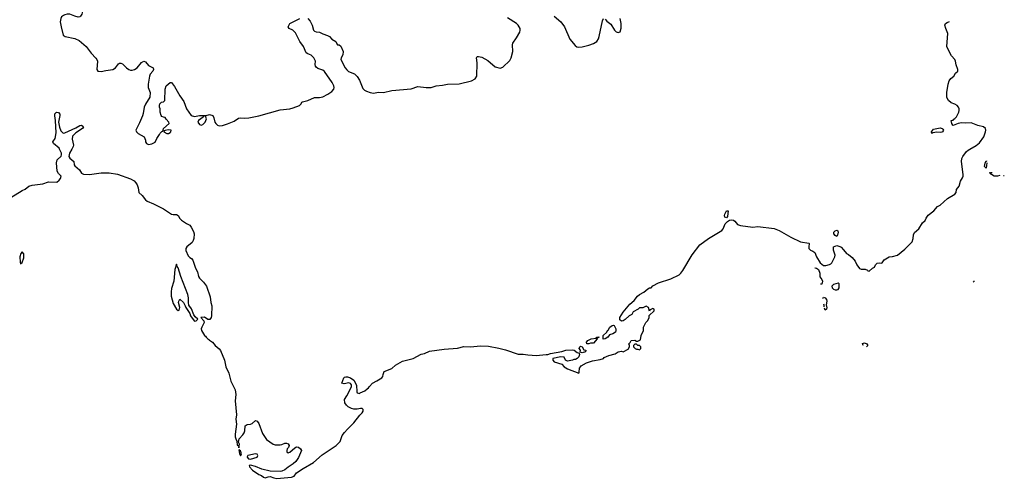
# Model space of a CAD drawing. Header units: inches. Extents: x 1771504 to 1971212, y 471788 to 643615.
# Tile 549 of 587: x 1959219 to 1971212, y 515990 to 521576. Entities that reach past the tile are written whole.
import ezdxf

# ---------------------------------------------------------------- set-up
doc = ezdxf.new("R2010")
doc.units = ezdxf.units.IN
doc.header["$MEASUREMENT"] = 0
for name, color, linetype in [('B9551', 7, 'Continuous'), ('B9552', 7, 'Continuous'), ('B9561', 7, 'Continuous'), ('B9562', 7, 'Continuous'), ('B9571', 7, 'Continuous'), ('B9572', 7, 'Continuous')]:
    doc.layers.add(name, color=color, linetype=linetype)

msp = doc.modelspace()

# ---------------------------------------------------------------- linework, layer by layer
at = {"layer": 'B9551', "color": 5, "elevation": 180}
for points in [[(1959110, 519409), (1959250, 519496), (1959286, 519514), (1959330, 519548), (1959370, 519562), (1959503, 519577), (1959570, 519600), (1959670, 519597), (1959700, 519620), (1959717, 519643), (1959723, 519670), (1959690, 519702), (1959676, 519730), (1959666, 519834), (1959674, 519870), (1959724, 519916), (1959730, 519930), (1959727, 519950), (1959703, 520000)], [(1959853, 520000), (1959826, 519950), (1959818, 519910), (1959828, 519888), (1959877, 519850), (1959883, 519810), (1959890, 519797), (1959948, 519748), (1959970, 519708), (1959996, 519696), (1960000, 519695)]]:
    msp.add_lwpolyline(points, dxfattribs=at)
msp.add_lwpolyline([(1959250, 518748), (1959232, 518730), (1959221, 518690), (1959223, 518623), (1959230, 518602), (1959250, 518618), (1959270, 518674), (1959270, 518726)], close=True, dxfattribs=at)
at = {"layer": 'B9552', "color": 5}
for points, elevation in [([(1960000, 521722), (1959991, 521710), (1959976, 521644), (1959960, 521620), (1959950, 521612), (1959930, 521609), (1959890, 521618), (1959830, 521643), (1959797, 521643), (1959770, 521637), (1959751, 521629), (1959730, 521610), (1959720, 521590), (1959714, 521550), (1959724, 521490), (1959750, 521389), (1959775, 521370), (1959890, 521348), (1959943, 521323), (1960000, 521273)], 220), ([(1959703, 520000), (1959698, 520010), (1959631, 520070), (1959621, 520090), (1959651, 520130), (1959663, 520197), (1959655, 520350), (1959646, 520406), (1959649, 520430), (1959669, 520451), (1959690, 520446), (1959707, 520427), (1959707, 520410), (1959692, 520330), (1959706, 520266), (1959722, 520222), (1959750, 520194), (1959770, 520199), (1959902, 520258), (1959950, 520286), (1959970, 520290), (1959990, 520279), (1959996, 520270), (1959986, 520250), (1959902, 520198), (1959863, 520157), (1959858, 520122), (1959875, 520050), (1959869, 520030), (1959853, 520000)], 180)]:
    msp.add_lwpolyline(points, dxfattribs=dict(at, elevation=elevation))
at = {"layer": 'B9561', "color": 5}
for points, elevation in [([(1960000, 519695), (1960070, 519690), (1960210, 519710), (1960309, 519711), (1960410, 519694), (1960570, 519638), (1960613, 519613), (1960635, 519590), (1960650, 519564), (1960662, 519530), (1960671, 519471), (1960710, 519435), (1960750, 519381), (1960770, 519366), (1960850, 519334), (1960970, 519272), (1961067, 519207), (1961090, 519203), (1961130, 519205), (1961150, 519190), (1961170, 519155), (1961190, 519135), (1961250, 519093), (1961292, 519072), (1961309, 519049), (1961336, 518996), (1961344, 518970), (1961340, 518910), (1961333, 518887), (1961318, 518862), (1961256, 518810), (1961244, 518790), (1961244, 518764), (1961270, 518702), (1961290, 518679), (1961310, 518666), (1961328, 518648), (1961361, 518550), (1961386, 518506), (1961398, 518450), (1961408, 518428), (1961459, 518379), (1961493, 518330), (1961540, 518200), (1961547, 518130), (1961560, 518090), (1961557, 517970), (1961550, 517949), (1961534, 517926), (1961510, 517926), (1961470, 517952), (1961426, 517950), (1961463, 517910), (1961466, 517890), (1961459, 517870), (1961436, 517830), (1961431, 517810), (1961435, 517790), (1961470, 517731), (1961482, 517722), (1961490, 517708), (1961510, 517688), (1961523, 517683), (1961530, 517671), (1961568, 517648), (1961602, 517610), (1961650, 517569), (1961667, 517547), (1961714, 517430), (1961730, 517349), (1961767, 517270), (1961790, 517175), (1961844, 517070), (1961851, 517010), (1961844, 516936), (1961858, 516762), (1961852, 516710), (1961861, 516650), (1961844, 516530), (1961844, 516496), (1961850, 516471), (1961864, 516444), (1961870, 516395), (1961885, 516385), (1961890, 516362), (1961895, 516405), (1961884, 516430), (1961887, 516450), (1961894, 516470), (1961939, 516521), (1961954, 516546), (1961963, 516570), (1961964, 516630), (1961990, 516647), (1962030, 516650), (1962050, 516657), (1962090, 516694), (1962110, 516688), (1962130, 516658), (1962178, 516538), (1962224, 516464), (1962306, 516406), (1962330, 516398), (1962390, 516399), (1962410, 516402), (1962450, 516420), (1962470, 516419), (1962490, 516410), (1962503, 516390), (1962493, 516367), (1962477, 516350), (1962471, 516330), (1962473, 516313), (1962490, 516302), (1962510, 516308), (1962570, 516363), (1962590, 516373), (1962613, 516370), (1962638, 516350), (1962650, 516330), (1962616, 516244), (1962583, 516197), (1962552, 516168), (1962490, 516128), (1962450, 516093), (1962410, 516076), (1962390, 516073), (1962270, 516076), (1962170, 516101), (1962090, 516136), (1962030, 516152), (1962013, 516147), (1962017, 516130), (1962053, 516090), (1962130, 516035), (1962165, 516025), (1962190, 516006), (1962210, 515998), (1962246, 516010), (1962270, 516011), (1962315, 515995), (1962350, 515990), (1962530, 516004), (1962563, 516017), (1962590, 516057), (1962670, 516110), (1962796, 516184), (1962905, 516275), (1963074, 516390), (1963121, 516439), (1963146, 516510), (1963176, 516550), (1963210, 516590), (1963290, 516665), (1963361, 516759), (1963390, 516788), (1963401, 516810), (1963401, 516821), (1963401, 516830), (1963390, 516840), (1963370, 516840), (1963329, 516831), (1963290, 516832), (1963260, 516840), (1963220, 516860), (1963200, 516880), (1963181, 516910), (1963174, 516950), (1963204, 516996), (1963252, 517090), (1963260, 517110), (1963259, 517130), (1963247, 517147), (1963230, 517155), (1963170, 517140), (1963144, 517150), (1963167, 517213), (1963177, 517223), (1963190, 517227), (1963210, 517225), (1963250, 517213), (1963290, 517186), (1963323, 517123), (1963324, 517044), (1963331, 517031), (1963358, 517022), (1963366, 517030), (1963423, 517057), (1963450, 517082), (1963469, 517091), (1963478, 517110), (1963515, 517150), (1963570, 517176), (1963630, 517216), (1963644, 517230), (1963645, 517255), (1963659, 517290), (1963750, 517328), (1963797, 517370), (1963882, 517418), (1964010, 517450), (1964110, 517501), (1964150, 517510), (1964210, 517537), (1964390, 517562), (1964550, 517577), (1964630, 517595), (1964710, 517590), (1964830, 517603), (1964930, 517598), (1965056, 517576), (1965135, 517555), (1965290, 517504), (1965350, 517504), (1965410, 517493), (1965512, 517488), (1965551, 517489), (1965630, 517500), (1965650, 517499), (1965686, 517510), (1965824, 517536), (1965870, 517550), (1965950, 517556), (1965973, 517553), (1966010, 517522), (1966034, 517514), (1966038, 517498), (1966030, 517468), (1966010, 517448), (1965990, 517438), (1965970, 517438), (1965951, 517429), (1965890, 517418), (1965866, 517430), (1965850, 517466), (1965810, 517468), (1965714, 517450), (1965711, 517430), (1965730, 517409), (1965822, 517382), (1965851, 517350), (1965890, 517322), (1966030, 517272), (1966035, 517285), (1966038, 517330), (1966050, 517350), (1966059, 517361), (1966124, 517396), (1966197, 517423), (1966290, 517436), (1966328, 517450), (1966339, 517460), (1966395, 517485), (1966470, 517508), (1966510, 517531), (1966550, 517538), (1966570, 517532), (1966630, 517562), (1966648, 517590), (1966648, 517610), (1966638, 517630), (1966655, 517645), (1966668, 517670), (1966710, 517672), (1966730, 517662), (1966750, 517662), (1966782, 517678), (1966788, 517728), (1966818, 517790), (1966818, 517830), (1966846, 517890), (1966870, 517914), (1966888, 517950), (1966888, 517972), (1966946, 518030), (1966946, 518050), (1966930, 518058), (1966898, 518042), (1966890, 518026), (1966878, 518070), (1966850, 518088), (1966810, 518068), (1966770, 518066), (1966754, 518050), (1966690, 518018), (1966673, 517987), (1966642, 517970), (1966595, 517925), (1966570, 517909), (1966550, 517904), (1966530, 517922), (1966530, 517950), (1966570, 518013), (1966650, 518110), (1966702, 518158), (1966746, 518210), (1966770, 518230), (1966822, 518258), (1966870, 518299), (1966890, 518311), (1966909, 518311), (1966930, 518336), (1967001, 518370), (1967150, 518418), (1967251, 518470), (1967271, 518489), (1967297, 518523), (1967408, 518712), (1967505, 518835), (1967607, 518913), (1967771, 519010), (1967787, 519030), (1967812, 519090), (1967840, 519120), (1967865, 519135), (1967890, 519138), (1967914, 519134), (1967930, 519123), (1967963, 519083), (1967998, 519070), (1968150, 519048), (1968210, 519056), (1968410, 519032), (1968469, 519009), (1968610, 518926), (1968730, 518870), (1968830, 518855), (1968836, 518850), (1968829, 518811), (1968832, 518790), (1968850, 518768), (1968879, 518759), (1968902, 518742), (1968924, 518690), (1968970, 518614), (1969010, 518584), (1969037, 518583), (1969084, 518596), (1969098, 518602), (1969110, 518616), (1969148, 518690), (1969150, 518710), (1969130, 518770), (1969132, 518808), (1969170, 518824), (1969210, 518815), (1969225, 518805), (1969255, 518775), (1969290, 518730), (1969315, 518715), (1969359, 518679), (1969395, 518635), (1969414, 518590), (1969450, 518547), (1969470, 518538), (1969517, 518537), (1969545, 518525), (1969550, 518518), (1969566, 518514), (1969608, 518550), (1969630, 518562), (1969641, 518590), (1969662, 518610), (1969690, 518614), (1969710, 518611), (1969724, 518616), (1969749, 518650), (1969810, 518686), (1969850, 518691), (1969912, 518708), (1970000, 518783)], 180), ([(1968904, 518554), (1968910, 518554), (1968925, 518550), (1968950, 518534), (1968963, 518490), (1968963, 518443), (1968990, 518413), (1968998, 518390), (1968990, 518355), (1968971, 518354)], 160), ([(1969000, 518181), (1969010, 518197), (1969030, 518190), (1969045, 518170), (1969049, 518150), (1969043, 518103), (1969052, 518068), (1969045, 518050), (1969030, 518039)], 160), ([(1969018, 518079), (1969019, 518099), (1969012, 518112)], 160), ([(1969030, 518039), (1969021, 518062)], 160), ([(1969494, 517609), (1969493, 517610), (1969486, 517634), (1969510, 517642), (1969537, 517630), (1969548, 517610), (1969532, 517593)], 160)]:
    msp.add_lwpolyline(points, dxfattribs=dict(at, elevation=elevation))
at = {"layer": 'B9561', "color": 5, "elevation": 180}
for points in [[(1967830, 519162), (1967808, 519170), (1967804, 519190), (1967808, 519208), (1967830, 519250), (1967850, 519250), (1967841, 519179)], [(1969170, 518935), (1969150, 518946), (1969135, 518970), (1969135, 518990), (1969150, 519005), (1969173, 519013), (1969185, 519005), (1969187, 518990), (1969179, 518950)], [(1961130, 518598), (1961110, 518535), (1961096, 518390), (1961070, 518302), (1961063, 518263), (1961066, 518210), (1961090, 518118), (1961130, 518052), (1961150, 518034), (1961162, 518038), (1961168, 518070), (1961155, 518130), (1961158, 518150), (1961170, 518172), (1961216, 518130), (1961236, 518090), (1961241, 518070), (1961290, 517998), (1961301, 517970), (1961346, 517910), (1961350, 517906), (1961370, 517909), (1961387, 517930), (1961357, 517957), (1961342, 517982), (1961310, 518056), (1961281, 518101), (1961275, 518130), (1961275, 518190), (1961266, 518230), (1961181, 518450), (1961150, 518556), (1961138, 518570)], [(1969190, 518369), (1969133, 518350), (1969112, 518330), (1969117, 518310), (1969130, 518296), (1969150, 518287), (1969170, 518285), (1969190, 518290), (1969202, 518310), (1969202, 518342), (1969199, 518359)], [(1966327, 517687), (1966326, 517730), (1966369, 517771), (1966378, 517790), (1966386, 517794), (1966409, 517830), (1966435, 517850), (1966450, 517855), (1966461, 517850), (1966479, 517810), (1966481, 517790), (1966476, 517770), (1966442, 517750), (1966403, 517737), (1966382, 517710), (1966350, 517688)], [(1966150, 517628), (1966128, 517628), (1966123, 517643), (1966124, 517650), (1966141, 517670), (1966178, 517690), (1966242, 517698), (1966250, 517711), (1966273, 517713), (1966273, 517707), (1966258, 517702), (1966254, 517690), (1966210, 517638), (1966170, 517635)], [(1966730, 517626), (1966710, 517626), (1966694, 517610), (1966694, 517590), (1966714, 517570), (1966730, 517562), (1966750, 517562), (1966770, 517554), (1966786, 517570), (1966786, 517590), (1966770, 517606), (1966748, 517608)], [(1966070, 517518), (1966046, 517526), (1966048, 517550), (1966035, 517570), (1966042, 517590), (1966050, 517598), (1966071, 517591), (1966090, 517554), (1966114, 517550), (1966110, 517529)], [(1961890, 516338), (1961896, 516290), (1961910, 516269), (1961914, 516270), (1961919, 516290), (1961910, 516326)], [(1962090, 516287), (1961996, 516270), (1961988, 516252), (1961990, 516246), (1962007, 516227), (1962030, 516225), (1962110, 516248), (1962121, 516270), (1962110, 516284)]]:
    msp.add_lwpolyline(points, close=True, dxfattribs=at)
at = {"layer": 'B9562', "color": 5, "elevation": 220}
for points in [[(1960000, 521273), (1960028, 521248), (1960090, 521168), (1960148, 521108), (1960160, 521090), (1960165, 521070), (1960160, 520970), (1960171, 520950), (1960210, 520944), (1960270, 520959), (1960354, 520970), (1960387, 520990), (1960422, 521038), (1960434, 521046), (1960450, 521047), (1960470, 521038), (1960520, 520990), (1960550, 520968), (1960570, 520960), (1960590, 520960), (1960618, 520970), (1960650, 520990), (1960704, 521056), (1960730, 521070), (1960750, 521064), (1960790, 521020), (1960844, 520990), (1960848, 520970), (1960840, 520950), (1960810, 520914), (1960799, 520890), (1960782, 520790), (1960785, 520750), (1960807, 520690), (1960806, 520634), (1960750, 520549), (1960737, 520510), (1960725, 520435), (1960715, 520405), (1960679, 520321), (1960632, 520230), (1960642, 520210), (1960662, 520190), (1960734, 520150), (1960752, 520110), (1960752, 520090), (1960762, 520070), (1960770, 520065), (1960790, 520058), (1960830, 520063), (1960870, 520086), (1960889, 520130), (1960923, 520177), (1960930, 520194), (1960950, 520214), (1960962, 520218), (1960968, 520232), (1960969, 520250), (1961039, 520310), (1961035, 520330), (1961003, 520363), (1960990, 520386), (1960970, 520388), (1960950, 520398), (1960942, 520410), (1960929, 520450), (1960929, 520490), (1960922, 520510), (1960922, 520530), (1960928, 520552), (1960946, 520570), (1960970, 520574), (1960987, 520593), (1960989, 520731), (1961002, 520770), (1961050, 520812), (1961070, 520812), (1961103, 520763), (1961168, 520648), (1961219, 520579), (1961251, 520490), (1961309, 520409), (1961350, 520398), (1961411, 520411), (1961489, 520411), (1961530, 520421), (1961570, 520411), (1961583, 520383), (1961597, 520330), (1961609, 520310), (1961630, 520290), (1961650, 520285), (1961690, 520287), (1961750, 520307), (1961830, 520341), (1961884, 520376), (1961910, 520380), (1961956, 520376), (1962010, 520381), (1962130, 520407), (1962390, 520479), (1962509, 520491), (1962550, 520501), (1962626, 520530), (1962649, 520550), (1962654, 520570), (1962665, 520575), (1962730, 520594), (1962810, 520630), (1962870, 520628), (1962910, 520637), (1962974, 520670), (1963019, 520701), (1963044, 520730), (1963048, 520750), (1963044, 520770), (1963026, 520810), (1962930, 520945), (1962910, 520963), (1962850, 520983), (1962830, 520997), (1962821, 521010), (1962817, 521030), (1962821, 521070), (1962803, 521110), (1962770, 521146), (1962730, 521160), (1962710, 521173), (1962676, 521250), (1962630, 521310), (1962578, 521418), (1962547, 521447), (1962502, 521470), (1962489, 521490), (1962509, 521531), (1962630, 521591)], [(1962730, 521591), (1962759, 521559), (1962781, 521510), (1962799, 521450), (1962810, 521437), (1962830, 521430), (1962870, 521426), (1962910, 521406), (1962970, 521385), (1962991, 521370), (1963019, 521339), (1963070, 521311), (1963081, 521281), (1963090, 521271), (1963110, 521270), (1963130, 521255), (1963159, 521190), (1963153, 521147), (1963135, 521110), (1963131, 521090), (1963185, 520990), (1963204, 520964), (1963226, 520946), (1963296, 520916), (1963330, 520886), (1963360, 520840), (1963397, 520737), (1963418, 520718), (1963444, 520704), (1963489, 520689), (1963530, 520683), (1963590, 520692), (1963650, 520690), (1963750, 520715), (1963986, 520734), (1964070, 520761), (1964170, 520749), (1964230, 520750), (1964290, 520770), (1964370, 520779), (1964430, 520792), (1964570, 520795), (1964724, 520830), (1964765, 520855), (1964786, 520890), (1964790, 521050), (1964785, 521110), (1964793, 521127), (1964806, 521130), (1964850, 521118), (1964920, 521080), (1965010, 521003), (1965070, 520987), (1965102, 520998), (1965190, 521081), (1965206, 521110), (1965224, 521190), (1965221, 521270), (1965225, 521290), (1965270, 521354), (1965310, 521423), (1965316, 521450), (1965314, 521470), (1965290, 521510), (1965270, 521530), (1965161, 521601)], [(1965730, 521618), (1965810, 521550), (1965853, 521490), (1965918, 521338), (1965983, 521263), (1966007, 521247), (1966030, 521242), (1966070, 521245), (1966150, 521265), (1966210, 521288), (1966250, 521312), (1966270, 521345), (1966278, 521370), (1966316, 521564), (1966330, 521591)], [(1966350, 521581), (1966370, 521559), (1966421, 521521), (1966464, 521450), (1966485, 521430), (1966510, 521419), (1966531, 521429), (1966546, 521474), (1966546, 521530), (1966531, 521590)]]:
    msp.add_lwpolyline(points, dxfattribs=at)
for points in [[(1961470, 520406), (1961458, 520402), (1961454, 520390), (1961398, 520350), (1961387, 520330), (1961410, 520298), (1961430, 520291), (1961450, 520298), (1961479, 520330), (1961494, 520370), (1961482, 520402)], [(1961027, 520233), (1960992, 520228), (1960978, 520222), (1960974, 520210), (1961010, 520191), (1961030, 520191), (1961050, 520201), (1961062, 520210), (1961066, 520230)]]:
    msp.add_lwpolyline(points, close=True, dxfattribs=at)
at = {"layer": 'B9571', "color": 5}
for points, elevation in [([(1970000, 518783), (1970020, 518800), (1970091, 518869), (1970103, 518910), (1970106, 518954), (1970116, 518984), (1970170, 519031), (1970217, 519103), (1970248, 519130), (1970260, 519160), (1970283, 519197), (1970355, 519250), (1970400, 519300), (1970430, 519318), (1970520, 519400), (1970609, 519450), (1970624, 519470), (1970629, 519510), (1970663, 519550), (1970679, 519610), (1970704, 519650), (1970710, 519670), (1970711, 519690), (1970689, 519850), (1970696, 519884), (1970708, 519910), (1970750, 519969), (1970770, 519989), (1970790, 520000)], 180), ([(1970990, 519766), (1970970, 519790), (1970977, 519830), (1970990, 519859), (1970997, 519852)], 160), ([(1970998, 519831), (1970990, 519766)], 160), ([(1971159, 519678), (1971130, 519670), (1971090, 519672), (1971056, 519690), (1971045, 519705), (1971029, 519711), (1971044, 519715), (1971063, 519714)], 160), ([(1971210, 519673), (1971201, 519675)], 160), ([(1971212, 519674), (1971210, 519673)], 160), ([(1970845, 518379), (1970838, 518390), (1970849, 518393)], 160)]:
    msp.add_lwpolyline(points, dxfattribs=dict(at, elevation=elevation))
at = {"layer": 'B9572', "color": 5, "elevation": 180}
msp.add_lwpolyline([(1970790, 520000), (1970870, 520042), (1970910, 520077), (1970962, 520150), (1970984, 520210), (1970987, 520230), (1970982, 520250), (1970960, 520270), (1970890, 520287), (1970810, 520320), (1970736, 520316), (1970690, 520321), (1970649, 520311), (1970590, 520288), (1970584, 520290), (1970573, 520310), (1970566, 520350), (1970590, 520352), (1970597, 520363), (1970610, 520371), (1970630, 520394), (1970659, 520450), (1970663, 520470), (1970661, 520490), (1970653, 520510), (1970638, 520530), (1970608, 520548), (1970563, 520563), (1970532, 520592), (1970513, 520630), (1970512, 520688), (1970526, 520790), (1970540, 520830), (1970561, 520859), (1970596, 520890), (1970616, 520924), (1970647, 520950), (1970647, 520970), (1970626, 521026), (1970618, 521070), (1970610, 521090), (1970570, 521136), (1970518, 521230), (1970511, 521250), (1970525, 521410), (1970498, 521470), (1970487, 521510), (1970494, 521530), (1970516, 521544), (1970544, 521553)], dxfattribs=at)
msp.add_lwpolyline([(1970430, 520204), (1970390, 520208), (1970343, 520197), (1970330, 520190), (1970324, 520210), (1970350, 520242), (1970430, 520258), (1970453, 520253), (1970464, 520244), (1970471, 520231), (1970458, 520210), (1970450, 520207)], close=True, dxfattribs=at)

doc.saveas('drawing.dxf')
